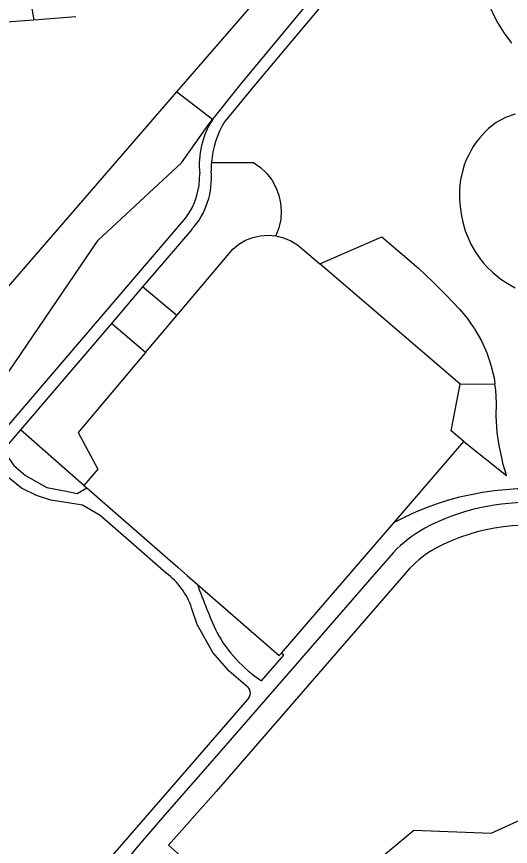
# Model space of a CAD drawing. Extents: x 194485 to 197793, y 468269 to 470822.
# Drawn here: x 195848.7 to 195913.7, y 470399.7 to 470508.9 of the extents above; entities that cross this region are included whole.
import ezdxf

# ---------------------------------------------------------------- set-up
doc = ezdxf.new("R2010")
doc.units = 0
for name, color, linetype in [('BGT grensvlak begroeid terreindeel', 7, 'Continuous'), ('BGT grensvlak begroeid terreindeel LR', 7, 'Continuous'), ('BGT grensvlak onbegroeid terreindeel', 7, 'Continuous'), ('BGT grensvlak ondersteunend waterdeel LR', 7, 'Continuous'), ('BGT grensvlak waterdeel', 7, 'Continuous'), ('BGT grensvlak wegdeel', 7, 'Continuous'), ('BGT lijnelement scheiding walbescherming', 7, 'Continuous')]:
    doc.layers.add(name, color=color, linetype=linetype)

msp = doc.modelspace()

# ---------------------------------------------------------------- linework, layer by layer
at = {"layer": 'BGT grensvlak begroeid terreindeel'}
for p, q in [((195869.75, 470469.55), (195865.25, 470473.31)), ((195865.62, 470464.67), (195861.16, 470468.52)), ((195857.51, 470447.2), (195849.16, 470454.51))]:
    msp.add_line(p, q, dxfattribs=at)
for points in [[(195904.92, 470522.5), (195911.26, 470509.59), (195911.33, 470509.44), (195911.65, 470508.78), (195911.99, 470508.11), (195912.02, 470508.04), (195912.07, 470507.97), (195912.46, 470507.34), (195912.85, 470506.71), (195912.9, 470506.64), (195912.95, 470506.58), (195913.4, 470505.99), (195913.85, 470505.4)], [(195914.32, 470496.05), (195913.06, 470495.6), (195911.81, 470494.97), (195910.81, 470494.17), (195910.37, 470493.74), (195909.63, 470492.91), (195909.2, 470492.37), (195908.81, 470491.8), (195908.46, 470491.22), (195908.16, 470490.62), (195907.83, 470489.94), (195907.61, 470489.35), (195907.42, 470488.7), (195907.12, 470487.41), (195907.04, 470486.73), (195906.99, 470486.05), (195906.97, 470485.36), (195906.99, 470484.78), (195907.12, 470483.54), (195907.25, 470482.68), (195907.41, 470481.83), (195907.75, 470480.72), (195907.98, 470480.09), (195908.49, 470478.95), (195909.04, 470477.98), (195909.59, 470477.19), (195910.15, 470476.46), (195910.63, 470475.93), (195911.38, 470475.2), (195912.43, 470474.35), (195913.26, 470473.81), (195914.32, 470473.2)], [(195840.66, 470451.95), (195859.41, 470479.45), (195870.39, 470489.67), (195873.99, 470494.73), (195874.45, 470495.33)], [(195874.31, 470489.7), (195879.86, 470489.7), (195880.79, 470489.03), (195881.58, 470488.27), (195882.26, 470487.41), (195882.81, 470486.41), (195883.2, 470485.38), (195883.43, 470484.35), (195883.52, 470483.31), (195883.45, 470482.21), (195883.21, 470481.09), (195882.81, 470480.02)], [(195888.58, 470476.34), (195896.74, 470479.9), (195901.57, 470475.78), (195903.42, 470474.02), (195904.78, 470472.68), (195905.24, 470472.22), (195906.99, 470470.39), (195907.99, 470469.2), (195908.53, 470468.43), (195908.98, 470467.79), (195909.02, 470467.72), (195909.45, 470466.98), (195909.87, 470466.23), (195910.58, 470464.66), (195910.86, 470463.85), (195911.13, 470463.03), (195911.54, 470461.36), (195911.65, 470460.55)], [(195907.54, 470452.96), (195913.19, 470448.49), (195913.14, 470448.66), (195912.76, 470449.96), (195912.55, 470450.85), (195912.23, 470452.44), (195911.97, 470454.17), (195911.81, 470456.3), (195911.86, 470458.02), (195911.77, 470459.73), (195911.65, 470460.55)], [(195903.82, 470438.92), (195903.85, 470438.93), (195903.88, 470438.95)], [(195900.46, 470436.29), (195874.96, 470406.94), (195868.66, 470399.87), (195873.81, 470395.29), (195878.08, 470391.49), (195887.32, 470390.49), (195896.48, 470398.11), (195900.98, 470401.85), (195911.16, 470401.42), (195917.45, 470404.29), (195922.2, 470412.79), (195929.29, 470418.16), (195935.39, 470421.84), (195937.88, 470423.34)]]:
    msp.add_lwpolyline(points, dxfattribs=at)
for centre, radius, start, end in [((195915.91, 470416.3), 25.64, 76.0952, 117.9858), ((195911.13, 470426.08), 14.77, 119.6402, 136.2535)]:
    msp.add_arc(centre, radius, start, end, dxfattribs=at)
at = {"layer": 'BGT grensvlak begroeid terreindeel LR'}
msp.add_line((195907.07, 470460.52), (195911.65, 470460.55), dxfattribs=at)
at = {"layer": 'BGT grensvlak onbegroeid terreindeel'}
for p, q in [((195907.07, 470460.52), (195888.58, 470476.34)), ((195865.62, 470464.67), (195869.75, 470469.55)), ((195905.91, 470454.36), (195907.07, 470460.52)), ((195907.54, 470452.96), (195905.91, 470454.36)), ((195898.38, 470442.33), (195907.54, 470452.96)), ((195859.35, 470449.33), (195857.51, 470447.2)), ((195857.51, 470447.2), (195857.9, 470446.86))]:
    msp.add_line(p, q, dxfattribs=at)
for points in [[(195869.75, 470469.55), (195877.13, 470478.28), (195877.93, 470478.93), (195878.82, 470479.45), (195879.79, 470479.82), (195880.79, 470480.04), (195881.82, 470480.11), (195882.81, 470480.02)], [(195882.81, 470480.02), (195883.81, 470479.77), (195884.77, 470479.38), (195885.65, 470478.84), (195888.58, 470476.34)], [(195865.62, 470464.67), (195856.75, 470454.18), (195859.35, 470449.33)], [(195872.47, 470434.18), (195883.26, 470424.8), (195883.55, 470425.13)]]:
    msp.add_lwpolyline(points, dxfattribs=at)
at = {"layer": 'BGT grensvlak ondersteunend waterdeel LR'}
for p, q in [((195849.67, 470515.42), (195850.93, 470508.47)), ((195874.45, 470495.33), (195869.71, 470498.97))]:
    msp.add_line(p, q, dxfattribs=at)
at = {"layer": 'BGT grensvlak waterdeel'}
for p, q in [((195845.99, 470508.1), (195850.93, 470508.47)), ((195850.93, 470508.47), (195856.45, 470508.89)), ((195869.71, 470498.97), (195834.08, 470457.84))]:
    msp.add_line(p, q, dxfattribs=at)
msp.add_lwpolyline([(195889.62, 470521.92), (195870.6, 470500), (195869.71, 470498.97)], dxfattribs=at)
at = {"layer": 'BGT grensvlak wegdeel'}
for p, q in [((195843.04, 470449.82), (195870.96, 470482.41)), ((195871.72, 470480.87), (195865.25, 470473.31)), ((195865.25, 470473.31), (195861.16, 470468.52)), ((195861.16, 470468.52), (195849.16, 470454.51)), ((195849.16, 470454.51), (195846.89, 470451.85))]:
    msp.add_line(p, q, dxfattribs=at)
for points in [[(195890.33, 470514.75), (195878.15, 470500), (195874.66, 470495.65), (195874.55, 470495.49), (195874.45, 470495.33)], [(195891.64, 470513.75), (195880.11, 470500), (195876.05, 470495.04)], [(195846.89, 470451.85), (195848.29, 470449.83), (195849.82, 470448.51), (195852.63, 470446.91), (195855.17, 470446.42), (195856.64, 470446.14), (195857.9, 470446.86)], [(195868.36, 470435.65), (195863.38, 470439.98), (195859.65, 470443.23), (195857.36, 470444.6), (195855.72, 470444.85), (195853.16, 470445.26), (195851.3, 470445.85), (195849.33, 470446.82), (195847.68, 470448.15), (195845.08, 470449.75)], [(195857.9, 470446.86), (195869.95, 470436.38), (195871.14, 470435.34), (195872.47, 470434.18)], [(195883.55, 470425.13), (195895.32, 470438.78), (195898.38, 470442.33)], [(195898.29, 470438.37), (195895.76, 470435.47), (195884.74, 470422.82), (195873.8, 470410.25), (195868.12, 470403.79), (195864.42, 470399.46), (195861.54, 470395.9)], [(195879.12, 470420.67), (195876.65, 470422.76), (195874.51, 470425.22), (195872.46, 470428.91), (195871.71, 470431.08)], [(195880.92, 470421.47), (195883.84, 470424.86), (195883.55, 470425.13)], [(195879.01, 470418.99), (195855.34, 470391.67), (195847.85, 470383.8), (195845.67, 470382.05), (195831.02, 470405.28)]]:
    msp.add_lwpolyline(points, dxfattribs=at)
for centre, radius, start, end in [((195883.86, 470489.36), 11.14, 147.6349, 185.8219), ((195886.44, 470488.73), 12.16, 148.6935, 175.4164), ((195886.91, 470488.71), 12.64, 175.5251, 180.5214), ((195864.32, 470487.6), 10, 317.6996, 5.7332), ((195863.33, 470487.98), 9.45, 323.8422, 1.5214), ((195916.16, 470408.89), 37.87, 80.681, 117.9956), ((195915.91, 470416.3), 28.64, 87.0652, 118.1302), ((195911.13, 470426.07), 17.78, 119.3779, 136.2352), ((195862.76, 470428.03), 9.46, 18.8013, 53.7151), ((195945.24, 470459.95), 77.19, 199.4967, 204.5587), ((195890.91, 470436.59), 18.12, 208.7779, 236.5328), ((195878.35, 470419.88), 1.11, 359.947, 45.8041), ((195878.34, 470419.88), 1.11, 306.696, 0.0193)]:
    msp.add_arc(centre, radius, start, end, dxfattribs=at)
at = {"layer": 'BGT lijnelement scheiding walbescherming'}
for p, q in [((195845.99, 470508.1), (195850.93, 470508.47)), ((195850.93, 470508.47), (195856.45, 470508.89)), ((195869.71, 470498.97), (195834.08, 470457.84))]:
    msp.add_line(p, q, dxfattribs=at)
msp.add_lwpolyline([(195889.62, 470521.92), (195870.6, 470500), (195869.71, 470498.97)], dxfattribs=at)

doc.saveas('drawing.dxf')
